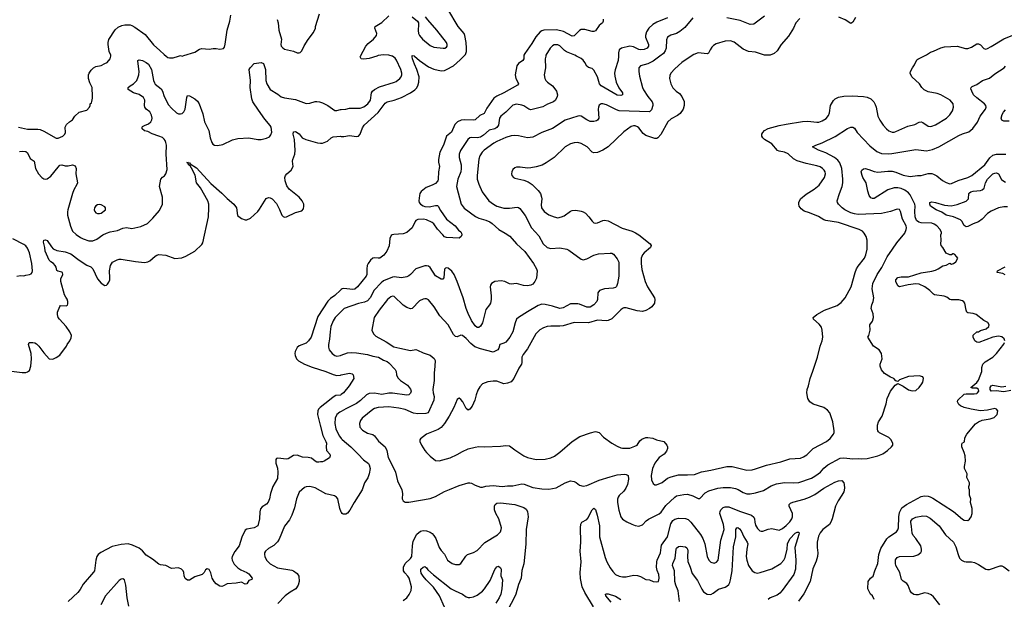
# Model space of a CAD drawing. Header units: inches. Extents: x 1678809 to 1859548, y 384609 to 522868.
# Tile 332 of 386: x 1796423 to 1807376, y 463953 to 470405. Entities that reach past the tile are written whole.
import ezdxf

# ---------------------------------------------------------------- set-up
doc = ezdxf.new("R2010")
doc.units = ezdxf.units.IN
doc.header["$MEASUREMENT"] = 0
for name, color, linetype in [('B7496', 7, 'Continuous'), ('B7497', 7, 'Continuous'), ('B8406', 7, 'Continuous'), ('B8407', 7, 'Continuous')]:
    doc.layers.add(name, color=color, linetype=linetype)

msp = doc.modelspace()

# ---------------------------------------------------------------- linework, layer by layer
at = {"layer": 'B7496', "color": 5}
for points, elevation in [([(1796411, 469210), (1796510, 469186), (1796626, 469186), (1796650, 469182), (1796690, 469166), (1796830, 469088), (1796850, 469086), (1796903, 469110), (1796925, 469130), (1796934, 469150), (1796929, 469210), (1796943, 469237), (1796978, 469270), (1797009, 469290), (1797035, 469330), (1797086, 469374), (1797170, 469398), (1797198, 469430), (1797206, 469450), (1797206, 469470), (1797222, 469478), (1797227, 469493), (1797234, 469530), (1797234, 469590), (1797229, 469610), (1797229, 469650), (1797202, 469702), (1797187, 469750), (1797187, 469790), (1797194, 469810), (1797216, 469844), (1797245, 469870), (1797270, 469884), (1797330, 469897), (1797370, 469916), (1797394, 469930), (1797429, 469970), (1797435, 470000)], 360), ([(1796421, 468939), (1796450, 468943), (1796490, 468939), (1796510, 468923), (1796541, 468861), (1796584, 468830), (1796598, 468750), (1796632, 468690), (1796670, 468647), (1796690, 468634), (1796710, 468629), (1796730, 468632), (1796770, 468664), (1796850, 468765), (1796870, 468784), (1796890, 468790), (1796930, 468778), (1796963, 468777), (1797010, 468790), (1797038, 468778), (1797050, 468750), (1797047, 468690), (1797064, 468590), (1797060, 468570), (1797026, 468510), (1797011, 468470), (1796960, 468290), (1796955, 468265), (1796955, 468230), (1796987, 468107), (1797011, 468051), (1797050, 468013), (1797099, 467979), (1797130, 467964), (1797190, 467944), (1797235, 467945), (1797279, 467961), (1797346, 468010), (1797390, 468030), (1797430, 468043), (1797510, 468058), (1797570, 468086), (1797610, 468092), (1797670, 468079), (1797770, 468102), (1797843, 468136), (1797905, 468195), (1797977, 468283), (1798010, 468350), (1798012, 468430), (1797979, 468550), (1797994, 468630), (1798010, 468651), (1798033, 468667), (1798049, 468691), (1798064, 468736), (1798051, 468910), (1798054, 469010), (1798050, 469037), (1798041, 469061), (1798030, 469077), (1798010, 469092), (1797972, 469110), (1797896, 469136), (1797850, 469159), (1797810, 469169), (1797785, 469190), (1797786, 469210), (1797790, 469215), (1797810, 469229), (1797854, 469246), (1797881, 469270), (1797892, 469290), (1797896, 469310), (1797890, 469341), (1797870, 469379), (1797831, 469410), (1797813, 469430), (1797810, 469450), (1797816, 469510), (1797800, 469540), (1797750, 469571), (1797690, 469591), (1797629, 469630), (1797629, 469650), (1797650, 469670), (1797688, 469692), (1797709, 469711), (1797724, 469730), (1797742, 469770), (1797749, 469790), (1797752, 469830), (1797738, 469942), (1797738, 469950), (1797745, 469955), (1797750, 469958), (1797790, 469950), (1797830, 469930), (1797854, 469910), (1797890, 469850), (1797912, 469730), (1797922, 469702), (1797929, 469689), (1797997, 469637), (1798011, 469610), (1798030, 469550), (1798078, 469458), (1798110, 469419), (1798168, 469368), (1798190, 469359), (1798210, 469356), (1798230, 469360), (1798250, 469379), (1798262, 469410), (1798281, 469539), (1798290, 469561), (1798310, 469559), (1798370, 469524), (1798400, 469500), (1798420, 469470), (1798459, 469359), (1798478, 469270), (1798525, 469170), (1798542, 469090), (1798559, 469039), (1798570, 469021), (1798590, 469007), (1798624, 469004), (1798683, 469017), (1798790, 469068), (1798850, 469084), (1798970, 469090), (1799070, 469073), (1799110, 469071), (1799170, 469085), (1799200, 469100), (1799217, 469123), (1799227, 469153), (1799219, 469210), (1799210, 469229), (1799150, 469298), (1799079, 469399), (1799018, 469490), (1799006, 469526), (1798988, 469650), (1798990, 469730), (1798977, 469850), (1798985, 469870), (1799030, 469917), (1799109, 469929), (1799136, 469916), (1799156, 469850), (1799160, 469730), (1799172, 469690), (1799209, 469630), (1799296, 469576), (1799330, 469548), (1799370, 469536), (1799490, 469515), (1799610, 469472), (1799650, 469475), (1799710, 469494), (1799730, 469495), (1799758, 469490), (1799790, 469479), (1799850, 469450), (1799930, 469396), (1799950, 469393), (1799990, 469406), (1800000, 469407)], 340), ([(1798051, 470000), (1798070, 469986), (1798090, 469981), (1798130, 469981), (1798191, 470000)], 360), ([(1796330, 466493), (1796450, 466478), (1796490, 466479), (1796510, 466484), (1796530, 466500), (1796548, 466550), (1796554, 466630), (1796549, 466690), (1796522, 466790), (1796529, 466811), (1796570, 466811), (1796590, 466807), (1796610, 466796), (1796636, 466770), (1796690, 466695), (1796750, 466631), (1796790, 466627), (1796830, 466643), (1796871, 466669), (1796943, 466770), (1796949, 466790), (1796979, 466830), (1796997, 466863), (1796999, 466890), (1796981, 466930), (1796941, 466990), (1796864, 467070), (1796851, 467091), (1796843, 467123), (1796845, 467150), (1796870, 467214), (1796878, 467222), (1796940, 467220), (1796953, 467227), (1796959, 467241), (1796959, 467270), (1796950, 467295), (1796935, 467315), (1796922, 467342), (1796880, 467490), (1796881, 467519), (1796904, 467570), (1796898, 467590), (1796890, 467595), (1796847, 467607), (1796835, 467615), (1796827, 467650), (1796817, 467670), (1796798, 467690), (1796769, 467709), (1796750, 467730), (1796705, 467830), (1796702, 467870), (1796686, 467930), (1796690, 467951), (1796710, 467956), (1796730, 467947), (1796775, 467875), (1796796, 467856), (1796837, 467837), (1796930, 467820), (1796990, 467800), (1797084, 467730), (1797170, 467674), (1797213, 467653), (1797235, 467630), (1797290, 467522), (1797330, 467474), (1797370, 467447), (1797390, 467451), (1797399, 467461), (1797415, 467485), (1797425, 467510), (1797427, 467530), (1797421, 467610), (1797432, 467670), (1797455, 467705), (1797507, 467733), (1797530, 467739), (1797550, 467739), (1797710, 467713), (1797810, 467703), (1797850, 467710), (1797870, 467720), (1797930, 467773), (1797950, 467785), (1797970, 467791), (1798050, 467785), (1798150, 467748), (1798226, 467754), (1798270, 467771), (1798370, 467829), (1798450, 467904), (1798460, 467920), (1798523, 468210), (1798528, 468310), (1798526, 468350), (1798515, 468390), (1798433, 468533), (1798390, 468588), (1798375, 468675), (1798334, 468754), (1798318, 468778), (1798302, 468790), (1798300, 468800), (1798287, 468810), (1798290, 468822), (1798294, 468814), (1798310, 468812), (1798320, 468800), (1798390, 468756), (1798550, 468583), (1798670, 468474), (1798730, 468413), (1798805, 468350), (1798834, 468310), (1798847, 468227), (1798891, 468191), (1798930, 468179), (1798950, 468179), (1798990, 468195), (1799070, 468271), (1799090, 468295), (1799166, 468414), (1799190, 468425), (1799210, 468421), (1799230, 468410), (1799278, 468358), (1799314, 468294), (1799340, 468230), (1799353, 468213), (1799370, 468208), (1799390, 468211), (1799490, 468259), (1799562, 468278), (1799580, 468300), (1799585, 468330), (1799583, 468350), (1799565, 468390), (1799530, 468430), (1799420, 468520), (1799394, 468554), (1799375, 468610), (1799373, 468650), (1799381, 468670), (1799395, 468690), (1799443, 468730), (1799465, 468770), (1799459, 468830), (1799462, 468850), (1799485, 468910), (1799489, 468950), (1799479, 469070), (1799466, 469130), (1799470, 469158), (1799490, 469161), (1799530, 469133), (1799565, 469090), (1799604, 469070), (1799734, 469034), (1799769, 469029), (1799790, 469032), (1799846, 469054), (1799889, 469090), (1799910, 469100), (1799990, 469107), (1800000, 469106)], 320), ([(1796390, 467551), (1796430, 467559), (1796470, 467555), (1796490, 467563), (1796530, 467567), (1796550, 467577), (1796560, 467590), (1796565, 467610), (1796557, 467690), (1796532, 467810), (1796510, 467861), (1796490, 467887), (1796470, 467904), (1796345, 467965)], 340), ([(1800000, 467402), (1799990, 467395), (1799930, 467335), (1799879, 467301), (1799849, 467271), (1799739, 467101), (1799666, 466870), (1799637, 466830), (1799610, 466803), (1799530, 466773), (1799510, 466755), (1799488, 466710), (1799484, 466690), (1799487, 466667), (1799503, 466630), (1799526, 466606), (1799590, 466570), (1799676, 466536), (1799830, 466490), (1799910, 466457), (1799950, 466446), (1799990, 466449), (1800000, 466451)], 320), ([(1800000, 467158), (1799934, 467090), (1799910, 467054), (1799885, 466990), (1799875, 466930), (1799870, 466850), (1799857, 466790), (1799858, 466758), (1799867, 466730), (1799897, 466690), (1799927, 466667), (1799950, 466659), (1799990, 466666), (1800000, 466669)], 340), ([(1800000, 466232), (1799990, 466225), (1799940, 466220), (1799910, 466205), (1799870, 466170), (1799765, 466090), (1799748, 466070), (1799739, 466050), (1799737, 466010), (1799764, 465890), (1799795, 465775), (1799830, 465710), (1799835, 465690), (1799832, 465650), (1799835, 465610), (1799873, 465570), (1799878, 465550), (1799870, 465529), (1799810, 465489), (1799790, 465483), (1799770, 465485), (1799750, 465480), (1799730, 465481), (1799710, 465490), (1799670, 465524), (1799632, 465532), (1799570, 465535), (1799510, 465558), (1799470, 465552), (1799410, 465518), (1799390, 465514), (1799294, 465526), (1799280, 465520), (1799271, 465510), (1799273, 465470), (1799290, 465411), (1799296, 465370), (1799290, 465298), (1799240, 465210), (1799211, 465130), (1799200, 465070), (1799186, 465034), (1799170, 465013), (1799119, 464981), (1799100, 464960), (1799093, 464927), (1799090, 464850), (1799070, 464770), (1799030, 464750), (1798950, 464735), (1798930, 464721), (1798894, 464646), (1798865, 464550), (1798816, 464484), (1798786, 464430), (1798782, 464410), (1798787, 464390), (1798810, 464346), (1798850, 464303), (1798881, 464281), (1798950, 464252), (1798970, 464238), (1799007, 464190), (1799005, 464175), (1798970, 464162), (1798950, 464125), (1798930, 464121), (1798890, 464145), (1798830, 464132), (1798730, 464126), (1798690, 464103), (1798670, 464097), (1798650, 464101), (1798610, 464124), (1798585, 464150), (1798565, 464190), (1798549, 464249), (1798539, 464270), (1798530, 464284), (1798510, 464294), (1798490, 464282), (1798476, 464250), (1798451, 464230), (1798370, 464204), (1798310, 464167), (1798290, 464166), (1798265, 464185), (1798254, 464214), (1798250, 464250), (1798241, 464270), (1798224, 464290), (1798190, 464304), (1798110, 464297), (1798050, 464329), (1797990, 464335), (1797970, 464344), (1797901, 464401), (1797830, 464445), (1797790, 464492), (1797750, 464523), (1797676, 464556), (1797630, 464570), (1797550, 464564), (1797450, 464540), (1797325, 464475), (1797294, 464450), (1797282, 464430), (1797270, 464390), (1797253, 464270), (1797245, 464255), (1797130, 464121), (1797097, 464063), (1797070, 464030), (1796962, 463930)], 320), ([(1800000, 466044), (1799985, 466035), (1799949, 466010), (1799933, 465970), (1799929, 465910), (1799940, 465850), (1799957, 465810), (1799980, 465770), (1800000, 465744)], 340), ([(1800000, 464922), (1799984, 464964), (1799962, 465070), (1799948, 465090), (1799926, 465106), (1799828, 465128), (1799710, 465193), (1799650, 465209), (1799610, 465205), (1799590, 465197), (1799530, 465147), (1799501, 465070), (1799479, 464970), (1799451, 464890), (1799423, 464836), (1799370, 464767), (1799310, 464623), (1799289, 464591), (1799250, 464553), (1799190, 464518), (1799158, 464490), (1799147, 464470), (1799145, 464450), (1799149, 464430), (1799170, 464390), (1799210, 464347), (1799290, 464303), (1799450, 464277), (1799470, 464269), (1799510, 464240), (1799527, 464210), (1799530, 464150), (1799521, 464110), (1799494, 464070), (1799430, 464031), (1799377, 463990), (1799293, 463907)], 340), ([(1797636, 463876), (1797617, 463970), (1797604, 464110), (1797590, 464168), (1797570, 464181), (1797550, 464177), (1797530, 464164), (1797376, 463990), (1797326, 463890)], 340)]:
    msp.add_lwpolyline(points, dxfattribs=dict(at, elevation=elevation))
at = {"layer": 'B7496', "color": 5, "elevation": 360}
msp.add_lwpolyline([(1797310, 468349), (1797290, 468346), (1797268, 468332), (1797254, 468310), (1797251, 468290), (1797257, 468270), (1797270, 468257), (1797290, 468247), (1797310, 468247), (1797330, 468251), (1797378, 468290), (1797378, 468310), (1797370, 468321), (1797330, 468344)], close=True, dxfattribs=at)
at = {"layer": 'B7497', "color": 5, "elevation": 360}
for points in [[(1798191, 470000), (1798210, 470006), (1798230, 470001), (1798250, 470005), (1798370, 470045), (1798422, 470078), (1798450, 470086), (1798530, 470076), (1798575, 470085), (1798610, 470086), (1798650, 470076), (1798690, 470085), (1798700, 470100), (1798709, 470131), (1798730, 470290), (1798759, 470390), (1798770, 470454)], [(1799288, 470408), (1799297, 470370), (1799304, 470290), (1799335, 470190), (1799326, 470130), (1799333, 470110), (1799350, 470091), (1799370, 470077), (1799470, 470054), (1799510, 470037), (1799530, 470035), (1799541, 470039), (1799562, 470058), (1799587, 470113), (1799630, 470185), (1799690, 470262), (1799714, 470310), (1799715, 470330), (1799759, 470470)], [(1797435, 470000), (1797437, 470010), (1797418, 470050), (1797407, 470130), (1797407, 470150), (1797416, 470184), (1797486, 470294), (1797519, 470321), (1797560, 470340), (1797592, 470348), (1797650, 470348), (1797670, 470342), (1797702, 470322), (1797820, 470240), (1797910, 470124), (1797983, 470063), (1798030, 470016), (1798051, 470000)]]:
    msp.add_lwpolyline(points, dxfattribs=at)
at = {"layer": 'B8406', "color": 5}
for points, elevation in [([(1802275, 470000), (1802268, 469970), (1802272, 469870), (1802256, 469790), (1802263, 469750), (1802274, 469730), (1802293, 469710), (1802350, 469669), (1802377, 469637), (1802393, 469610), (1802404, 469570), (1802402, 469550), (1802385, 469510), (1802360, 469490), (1802295, 469465), (1802244, 469436), (1802110, 469403), (1802088, 469408), (1802030, 469448), (1802010, 469454), (1801950, 469464), (1801910, 469453), (1801830, 469376), (1801774, 469330), (1801762, 469310), (1801749, 469231), (1801730, 469205), (1801708, 469192), (1801645, 469175), (1801582, 469118), (1801550, 469099), (1801510, 469091), (1801446, 469094), (1801429, 469091), (1801408, 469072), (1801328, 468950), (1801312, 468910), (1801313, 468870), (1801332, 468790), (1801335, 468750), (1801329, 468710), (1801298, 468630), (1801282, 468550), (1801333, 468350), (1801367, 468307), (1801494, 468214), (1801530, 468195), (1801610, 468173), (1801654, 468154), (1801678, 468138), (1801753, 468070), (1801825, 468030), (1801875, 467995), (1801949, 467910), (1802043, 467823), (1802140, 467690), (1802173, 467633), (1802179, 467610), (1802173, 467527), (1802154, 467490), (1802130, 467462), (1802110, 467451), (1802070, 467443), (1802026, 467446), (1801950, 467467), (1801890, 467461), (1801870, 467465), (1801819, 467490), (1801778, 467498), (1801709, 467491), (1801670, 467470), (1801659, 467450), (1801656, 467430), (1801667, 467330), (1801667, 467290), (1801660, 467250), (1801650, 467230), (1801610, 467179), (1801570, 467030), (1801550, 466993), (1801530, 466978), (1801510, 466980), (1801490, 466997), (1801450, 467057), (1801410, 467135), (1801388, 467190), (1801357, 467310), (1801291, 467491), (1801255, 467570), (1801230, 467604), (1801190, 467638), (1801170, 467644), (1801161, 467639), (1801150, 467628), (1801140, 467530), (1801130, 467516), (1801110, 467518), (1801050, 467554), (1800990, 467647), (1800970, 467662), (1800950, 467667), (1800930, 467667), (1800830, 467630), (1800770, 467570), (1800750, 467553), (1800730, 467543), (1800670, 467530), (1800590, 467541), (1800570, 467540), (1800470, 467499), (1800443, 467477), (1800365, 467395), (1800320, 467310), (1800290, 467276), (1800259, 467261), (1800190, 467247), (1800031, 467189), (1800000, 467158)], 340), ([(1800000, 469407), (1800050, 469410), (1800090, 469421), (1800210, 469422), (1800250, 469435), (1800296, 469470), (1800326, 469510), (1800336, 469590), (1800347, 469610), (1800368, 469630), (1800424, 469656), (1800591, 469709), (1800610, 469719), (1800650, 469750), (1800666, 469770), (1800672, 469790), (1800673, 469810), (1800663, 469850), (1800616, 469956), (1800598, 469978), (1800570, 469999), (1800567, 470000)], 340), ([(1802031, 470000), (1802030, 469970), (1802020, 469950), (1801970, 469916), (1801952, 469890), (1801933, 469790), (1801942, 469750), (1801964, 469710), (1801970, 469690), (1801962, 469678), (1801810, 469590), (1801730, 469554), (1801696, 469530), (1801619, 469421), (1801590, 469362), (1801542, 469338), (1801490, 469291), (1801470, 469287), (1801370, 469292), (1801333, 469287), (1801292, 469268), (1801263, 469237), (1801225, 469155), (1801170, 469107), (1801137, 469010), (1801095, 468930), (1801080, 468850), (1801081, 468821), (1801094, 468770), (1801082, 468710), (1801079, 468630), (1801074, 468610), (1801050, 468583), (1801010, 468562), (1800944, 468536), (1800890, 468491), (1800875, 468470), (1800869, 468450), (1800862, 468390), (1800865, 468370), (1800881, 468350), (1800910, 468333), (1800930, 468327), (1800977, 468323), (1801050, 468337), (1801070, 468335), (1801078, 468330), (1801103, 468283), (1801170, 468185), (1801266, 468110), (1801303, 468063), (1801330, 468042), (1801338, 468030), (1801341, 468010), (1801332, 467990), (1801310, 467975), (1801170, 467979), (1801150, 467989), (1801130, 468009), (1801070, 468075), (1801030, 468133), (1801010, 468149), (1800950, 468178), (1800914, 468186), (1800850, 468181), (1800830, 468170), (1800822, 468158), (1800790, 468090), (1800730, 468038), (1800690, 468023), (1800585, 468015), (1800568, 468012), (1800556, 468004), (1800541, 467970), (1800534, 467886), (1800508, 467830), (1800475, 467785), (1800430, 467752), (1800410, 467750), (1800370, 467755), (1800350, 467750), (1800326, 467730), (1800298, 467690), (1800289, 467670), (1800283, 467630), (1800286, 467570), (1800278, 467550), (1800180, 467430), (1800150, 467407), (1800130, 467400), (1800030, 467412), (1800010, 467408), (1800000, 467402)], 320), ([(1800000, 469106), (1800030, 469104), (1800090, 469117), (1800170, 469105), (1800190, 469108), (1800210, 469130), (1800238, 469202), (1800256, 469230), (1800409, 469371), (1800490, 469475), (1800510, 469490), (1800590, 469509), (1800670, 469540), (1800771, 469590), (1800817, 469623), (1800837, 469643), (1800851, 469669), (1800863, 469710), (1800866, 469770), (1800842, 469850), (1800813, 469910), (1800793, 469970), (1800787, 469993), (1800789, 470000)], 320), ([(1803544, 470000), (1803470, 469945), (1803410, 469914), (1803329, 469891), (1803312, 469868), (1803309, 469830), (1803317, 469777), (1803352, 469650), (1803364, 469624), (1803410, 469550), (1803460, 469490), (1803467, 469470), (1803466, 469450), (1803450, 469403), (1803430, 469381), (1803090, 469392), (1803061, 469401), (1802950, 469457), (1802910, 469470), (1802890, 469468), (1802870, 469455), (1802860, 469430), (1802858, 469410), (1802865, 469310), (1802852, 469288), (1802839, 469281), (1802810, 469272), (1802770, 469273), (1802730, 469290), (1802670, 469330), (1802650, 469334), (1802630, 469331), (1802490, 469285), (1802350, 469195), (1802232, 469148), (1802130, 469096), (1802070, 469090), (1801970, 469113), (1801930, 469116), (1801890, 469111), (1801830, 469094), (1801730, 469050), (1801697, 469030), (1801590, 468953), (1801567, 468930), (1801540, 468890), (1801529, 468851), (1801512, 468672), (1801513, 468630), (1801530, 468575), (1801569, 468490), (1801642, 468390), (1801693, 468350), (1801730, 468330), (1801770, 468317), (1801810, 468309), (1801870, 468306), (1801957, 468317), (1801970, 468316), (1801985, 468305), (1802045, 468225), (1802117, 468090), (1802198, 467998), (1802247, 467910), (1802290, 467870), (1802330, 467859), (1802430, 467864), (1802510, 467850), (1802530, 467840), (1802670, 467738), (1802690, 467732), (1802730, 467743), (1802810, 467783), (1802861, 467799), (1802990, 467807), (1803010, 467805), (1803030, 467795), (1803070, 467744), (1803086, 467706), (1803088, 467552), (1803073, 467467), (1803063, 467437), (1803050, 467423), (1803024, 467416), (1802930, 467411), (1802871, 467389), (1802856, 467364), (1802850, 467290), (1802842, 467270), (1802810, 467230), (1802770, 467206), (1802730, 467204), (1802650, 467240), (1802630, 467243), (1802550, 467242), (1802470, 467198), (1802430, 467191), (1802350, 467218), (1802270, 467236), (1802230, 467237), (1802190, 467225), (1802070, 467153), (1801971, 467089), (1801950, 467070), (1801933, 467030), (1801907, 466930), (1801877, 466870), (1801830, 466817), (1801810, 466805), (1801765, 466790), (1801753, 466747), (1801741, 466730), (1801690, 466705), (1801550, 466741), (1801485, 466765), (1801440, 466800), (1801390, 466856), (1801350, 466890), (1801330, 466894), (1801290, 466875), (1801270, 466877), (1801250, 466902), (1801189, 467010), (1801096, 467110), (1801033, 467210), (1800970, 467287), (1800950, 467296), (1800930, 467298), (1800910, 467294), (1800870, 467275), (1800790, 467192), (1800770, 467187), (1800730, 467201), (1800690, 467227), (1800590, 467322), (1800570, 467326), (1800550, 467319), (1800516, 467290), (1800422, 467170), (1800365, 467090), (1800339, 466950), (1800357, 466910), (1800384, 466884), (1800501, 466821), (1800585, 466765), (1800650, 466748), (1800770, 466724), (1800830, 466732), (1800847, 466727), (1800910, 466695), (1800990, 466672), (1801032, 466632), (1801043, 466610), (1801042, 466550), (1801033, 466470), (1801034, 466390), (1801018, 466290), (1801022, 466250), (1801032, 466210), (1801031, 466170), (1800965, 466030), (1800940, 466020), (1800850, 466017), (1800805, 466025), (1800710, 466066), (1800642, 466082), (1800530, 466094), (1800410, 466087), (1800370, 466076), (1800350, 466065), (1800234, 465970), (1800215, 465945), (1800202, 465910), (1800208, 465870), (1800237, 465837), (1800290, 465803), (1800350, 465786), (1800370, 465772), (1800415, 465715), (1800489, 465649), (1800506, 465610), (1800520, 465530), (1800556, 465470), (1800605, 465370), (1800627, 465270), (1800673, 465170), (1800680, 465130), (1800677, 465070), (1800688, 465048), (1800710, 465036), (1800750, 465036), (1800990, 465074), (1801050, 465096), (1801150, 465153), (1801203, 465177), (1801310, 465219), (1801410, 465250), (1801430, 465250), (1801450, 465244), (1801490, 465222), (1801550, 465202), (1801570, 465202), (1801610, 465214), (1801690, 465219), (1801790, 465208), (1801850, 465216), (1801910, 465215), (1802010, 465240), (1802035, 465235), (1802130, 465199), (1802230, 465182), (1802310, 465179), (1802390, 465193), (1802490, 465251), (1802551, 465271), (1802590, 465266), (1802614, 465254), (1802650, 465223), (1802690, 465211), (1802730, 465220), (1802870, 465278), (1802990, 465318), (1803070, 465337), (1803150, 465347), (1803170, 465344), (1803190, 465333), (1803197, 465290), (1803183, 465230), (1803165, 465190), (1803142, 465158), (1803093, 465110), (1803080, 465090), (1803074, 465066), (1803072, 465032), (1803087, 464947), (1803110, 464871), (1803130, 464845), (1803175, 464815), (1803231, 464790), (1803270, 464775), (1803310, 464768), (1803350, 464782), (1803392, 464828), (1803416, 464844), (1803536, 464904), (1803557, 464923), (1803610, 464999), (1803709, 465091), (1803730, 465103), (1803810, 465121), (1803850, 465122), (1803910, 465104), (1803970, 465075), (1803990, 465075), (1804050, 465137), (1804090, 465161), (1804190, 465190), (1804250, 465198), (1804330, 465197), (1804385, 465185), (1804414, 465174), (1804470, 465141), (1804510, 465128), (1804550, 465126), (1804610, 465138), (1804697, 465163), (1804783, 465217), (1804840, 465240), (1804930, 465253), (1805030, 465250), (1805090, 465254), (1805230, 465301), (1805270, 465323), (1805306, 465350), (1805330, 465370), (1805367, 465413), (1805411, 465449), (1805550, 465525), (1805590, 465529), (1805690, 465518), (1805750, 465521), (1805790, 465515), (1805850, 465522), (1805970, 465549), (1806026, 465574), (1806078, 465610), (1806121, 465650), (1806135, 465670), (1806135, 465690), (1806112, 465732), (1806093, 465753), (1805988, 465808), (1805977, 465817), (1805969, 465830), (1805966, 465846), (1805966, 465890), (1805976, 465930), (1806018, 465990), (1806060, 466130), (1806072, 466190), (1806090, 466230), (1806110, 466270), (1806163, 466337), (1806190, 466354), (1806250, 466327), (1806310, 466283), (1806350, 466273), (1806390, 466278), (1806430, 466311), (1806460, 466350), (1806469, 466370), (1806477, 466410), (1806469, 466430), (1806430, 466442), (1806312, 466432), (1806210, 466395), (1806190, 466378), (1806170, 466386), (1806148, 466410), (1806110, 466425), (1806045, 466465), (1806009, 466509), (1805995, 466550), (1805995, 466570), (1806019, 466630), (1806009, 466690), (1805984, 466730), (1805922, 466770), (1805858, 466870), (1805869, 466891), (1805882, 466950), (1805879, 467010), (1805910, 467051), (1805921, 467090), (1805916, 467130), (1805895, 467190), (1805901, 467230), (1805918, 467270), (1805926, 467310), (1805906, 467410), (1805913, 467470), (1805962, 467570), (1806013, 467647), (1806073, 467767), (1806134, 467850), (1806179, 467921), (1806270, 468030), (1806286, 468070), (1806287, 468090), (1806283, 468110), (1806245, 468185), (1806222, 468270), (1806210, 468291), (1806190, 468296), (1806172, 468292), (1806110, 468270), (1806010, 468248), (1805750, 468238), (1805710, 468243), (1805670, 468256), (1805603, 468290), (1805574, 468310), (1805532, 468350), (1805521, 468370), (1805518, 468390), (1805541, 468470), (1805573, 468550), (1805580, 468590), (1805580, 468630), (1805568, 468750), (1805548, 468810), (1805523, 468843), (1805488, 468870), (1805390, 468922), (1805310, 468954), (1805242, 468990), (1805279, 469010), (1805350, 469035), (1805496, 469104), (1805630, 469195), (1805670, 469210), (1805690, 469210), (1805710, 469196), (1805741, 469150), (1805880, 469000), (1805959, 468939), (1806010, 468915), (1806087, 468913), (1806124, 468916), (1806390, 468962), (1806510, 468945), (1806579, 468961), (1806649, 468991), (1806870, 469116), (1806910, 469134), (1806983, 469157), (1807027, 469193), (1807076, 469264), (1807106, 469330), (1807166, 469410), (1807174, 469430), (1807172, 469450), (1807155, 469470), (1807070, 469537), (1807035, 469570), (1807013, 469610), (1807005, 469635), (1807008, 469650), (1807018, 469662), (1807070, 469684), (1807132, 469728), (1807210, 469753), (1807270, 469804), (1807375, 469870), (1807391, 469889)], 360), ([(1800394, 470000), (1800310, 469974), (1800250, 469965), (1800221, 469970), (1800210, 469990), (1800215, 470000)], 340), ([(1800813, 470000), (1800870, 469950), (1800970, 469880), (1801030, 469854), (1801110, 469836), (1801150, 469841), (1801170, 469849), (1801247, 469893), (1801323, 469957), (1801363, 470000)], 320), ([(1803892, 470000), (1803788, 469930), (1803710, 469858), (1803668, 469810), (1803656, 469784), (1803650, 469750), (1803668, 469690), (1803690, 469648), (1803725, 469610), (1803762, 469582), (1803787, 469550), (1803813, 469493), (1803815, 469450), (1803805, 469410), (1803770, 469362), (1803742, 469338), (1803670, 469303), (1803632, 469268), (1803554, 469126), (1803520, 469090), (1803510, 469084), (1803490, 469083), (1803390, 469115), (1803358, 469138), (1803310, 469200), (1803294, 469214), (1803270, 469225), (1803250, 469225), (1803225, 469215), (1803142, 469158), (1802969, 468990), (1802910, 468953), (1802850, 468926), (1802810, 468924), (1802792, 468932), (1802735, 468990), (1802670, 469027), (1802630, 469037), (1802590, 469034), (1802550, 469024), (1802490, 468990), (1802370, 468872), (1802278, 468810), (1802234, 468786), (1802170, 468766), (1802110, 468756), (1802070, 468754), (1801990, 468762), (1801950, 468762), (1801930, 468756), (1801910, 468739), (1801896, 468710), (1801895, 468690), (1801899, 468670), (1801915, 468650), (1801930, 468642), (1802030, 468618), (1802079, 468599), (1802124, 468570), (1802190, 468504), (1802215, 468470), (1802229, 468430), (1802232, 468410), (1802224, 468344), (1802229, 468310), (1802257, 468270), (1802310, 468232), (1802370, 468209), (1802410, 468200), (1802450, 468209), (1802478, 468222), (1802550, 468273), (1802570, 468282), (1802610, 468284), (1802670, 468274), (1802690, 468268), (1802716, 468250), (1802753, 468210), (1802790, 468161), (1802810, 468144), (1802830, 468139), (1802850, 468143), (1802910, 468171), (1802930, 468173), (1802970, 468165), (1803125, 468085), (1803237, 468050), (1803274, 468034), (1803311, 468011), (1803437, 467910), (1803448, 467890), (1803440, 467870), (1803369, 467811), (1803350, 467789), (1803337, 467750), (1803335, 467690), (1803344, 467624), (1803379, 467490), (1803405, 467430), (1803485, 467310), (1803490, 467290), (1803486, 467250), (1803455, 467210), (1803430, 467191), (1803390, 467168), (1803350, 467158), (1803290, 467163), (1803170, 467199), (1803143, 467197), (1803130, 467191), (1803110, 467174), (1803010, 467075), (1802970, 467056), (1802946, 467054), (1802850, 467060), (1802750, 467032), (1802590, 467033), (1802470, 466996), (1802430, 466993), (1802330, 466995), (1802290, 466990), (1802250, 466976), (1802210, 466953), (1802164, 466910), (1802070, 466742), (1802022, 466678), (1802010, 466650), (1802010, 466590), (1802005, 466570), (1801974, 466526), (1801919, 466410), (1801890, 466373), (1801850, 466358), (1801810, 466353), (1801730, 466382), (1801690, 466383), (1801630, 466374), (1801573, 466350), (1801541, 466319), (1801518, 466282), (1801499, 466230), (1801487, 466170), (1801458, 466102), (1801430, 466069), (1801410, 466059), (1801390, 466076), (1801351, 466150), (1801330, 466179), (1801310, 466193), (1801305, 466190), (1801290, 466179), (1801253, 466087), (1801202, 465990), (1801149, 465911), (1801113, 465867), (1801078, 465842), (1800947, 465790), (1800881, 465739), (1800874, 465730), (1800873, 465710), (1800892, 465670), (1800930, 465610), (1800947, 465587), (1800990, 465546), (1801050, 465500), (1801090, 465494), (1801210, 465529), (1801290, 465564), (1801350, 465600), (1801410, 465627), (1801488, 465648), (1801530, 465654), (1801590, 465650), (1801770, 465659), (1801830, 465667), (1801870, 465662), (1801930, 465616), (1802030, 465550), (1802070, 465533), (1802170, 465510), (1802270, 465513), (1802330, 465529), (1802372, 465548), (1802430, 465590), (1802570, 465710), (1802655, 465765), (1802772, 465808), (1802830, 465820), (1802870, 465811), (1802917, 465757), (1803011, 465690), (1803070, 465656), (1803110, 465639), (1803130, 465635), (1803210, 465636), (1803264, 465656), (1803290, 465670), (1803323, 465717), (1803344, 465736), (1803390, 465756), (1803410, 465756), (1803466, 465746), (1803505, 465730), (1803589, 465709), (1803623, 465670), (1803628, 465650), (1803630, 465630), (1803619, 465601), (1803592, 465568), (1803537, 465530), (1803510, 465500), (1803487, 465470), (1803462, 465410), (1803447, 465330), (1803450, 465282), (1803470, 465241), (1803490, 465227), (1803508, 465228), (1803570, 465252), (1803630, 465300), (1803670, 465317), (1803750, 465340), (1803850, 465338), (1803930, 465344), (1804007, 465373), (1804110, 465391), (1804290, 465433), (1804350, 465431), (1804510, 465392), (1804570, 465394), (1804610, 465404), (1804730, 465445), (1804890, 465485), (1804990, 465518), (1805110, 465526), (1805141, 465539), (1805178, 465562), (1805248, 465630), (1805398, 465710), (1805438, 465742), (1805476, 465790), (1805485, 465810), (1805485, 465830), (1805468, 465930), (1805434, 466030), (1805410, 466058), (1805367, 466087), (1805250, 466125), (1805212, 466150), (1805190, 466189), (1805180, 466250), (1805182, 466290), (1805198, 466330), (1805215, 466410), (1805247, 466493), (1805299, 466650), (1805327, 466770), (1805349, 466830), (1805358, 466870), (1805351, 466950), (1805342, 466982), (1805317, 467017), (1805253, 467070), (1805249, 467090), (1805290, 467122), (1805377, 467170), (1805515, 467225), (1805562, 467258), (1805606, 467310), (1805671, 467430), (1805716, 467590), (1805732, 467630), (1805750, 467661), (1805819, 467750), (1805834, 467786), (1805850, 467850), (1805851, 467951), (1805838, 467990), (1805818, 468030), (1805798, 468050), (1805761, 468070), (1805530, 468148), (1805389, 468169), (1805370, 468176), (1805310, 468214), (1805210, 468257), (1805150, 468275), (1805118, 468298), (1805095, 468330), (1805090, 468350), (1805091, 468370), (1805110, 468410), (1805170, 468464), (1805262, 468518), (1805317, 468564), (1805375, 468650), (1805387, 468690), (1805384, 468710), (1805373, 468730), (1805353, 468750), (1805326, 468766), (1805290, 468778), (1805170, 468803), (1805073, 468833), (1805030, 468856), (1804970, 468913), (1804930, 468930), (1804870, 468942), (1804854, 468950), (1804790, 469022), (1804710, 469070), (1804690, 469090), (1804680, 469110), (1804679, 469130), (1804688, 469150), (1804710, 469172), (1804750, 469193), (1804870, 469226), (1804950, 469242), (1805132, 469272), (1805190, 469276), (1805290, 469264), (1805314, 469266), (1805350, 469278), (1805394, 469306), (1805422, 469338), (1805433, 469370), (1805444, 469450), (1805475, 469505), (1805496, 469524), (1805530, 469543), (1805590, 469555), (1805684, 469556), (1805810, 469550), (1805850, 469543), (1805890, 469524), (1805926, 469490), (1805941, 469461), (1805952, 469430), (1805969, 469330), (1805990, 469285), (1806030, 469230), (1806067, 469190), (1806090, 469169), (1806130, 469153), (1806150, 469153), (1806170, 469160), (1806301, 469219), (1806382, 469238), (1806430, 469265), (1806450, 469267), (1806470, 469260), (1806530, 469220), (1806550, 469216), (1806570, 469220), (1806610, 469235), (1806732, 469310), (1806770, 469346), (1806799, 469390), (1806812, 469430), (1806807, 469470), (1806772, 469510), (1806670, 469570), (1806630, 469583), (1806530, 469602), (1806485, 469625), (1806460, 469650), (1806431, 469691), (1806346, 469770), (1806329, 469810), (1806333, 469830), (1806353, 469870), (1806377, 469903), (1806403, 469957), (1806413, 469967), (1806480, 470000)], 380), ([(1803084, 470000), (1803082, 469950), (1803048, 469848), (1803040, 469810), (1803042, 469778), (1803057, 469710), (1803088, 469648), (1803128, 469590), (1803128, 469570), (1803110, 469560), (1803070, 469565), (1802890, 469668), (1802873, 469690), (1802850, 469768), (1802810, 469842), (1802790, 469863), (1802750, 469873), (1802730, 469887), (1802710, 469930), (1802690, 469956), (1802670, 469972), (1802617, 470000)], 340), ([(1807430, 469274), (1807370, 469276), (1807348, 469288), (1807341, 469310), (1807352, 469350), (1807366, 469374), (1807390, 469402)], 340), ([(1807382, 466830), (1807373, 466853), (1807350, 466875), (1807310, 466884), (1807250, 466870), (1807094, 466810), (1807070, 466815), (1807048, 466830), (1807029, 466870), (1807030, 466892), (1807070, 466931), (1807090, 466931), (1807110, 466946), (1807175, 466965), (1807204, 466990), (1807209, 467010), (1807194, 467034), (1807150, 467055), (1807062, 467122), (1807030, 467135), (1806970, 467141), (1806959, 467150), (1806950, 467170), (1806936, 467250), (1806925, 467265), (1806910, 467276), (1806870, 467286), (1806786, 467286), (1806770, 467291), (1806737, 467316), (1806708, 467328), (1806601, 467341), (1806588, 467348), (1806548, 467390), (1806492, 467432), (1806430, 467461), (1806390, 467465), (1806308, 467452), (1806210, 467430), (1806190, 467443), (1806168, 467490), (1806170, 467510), (1806190, 467534), (1806230, 467543), (1806310, 467543), (1806450, 467589), (1806570, 467604), (1806610, 467616), (1806642, 467630), (1806694, 467666), (1806730, 467671), (1806770, 467694), (1806790, 467685), (1806810, 467691), (1806838, 467710), (1806858, 467750), (1806846, 467770), (1806826, 467790), (1806810, 467798), (1806802, 467798), (1806790, 467786), (1806770, 467786), (1806730, 467808), (1806694, 467870), (1806675, 467890), (1806669, 467910), (1806674, 467950), (1806669, 468010), (1806679, 468030), (1806678, 468038), (1806664, 468070), (1806627, 468110), (1806596, 468130), (1806570, 468139), (1806450, 468145), (1806427, 468150), (1806398, 468170), (1806384, 468210), (1806380, 468270), (1806385, 468330), (1806382, 468350), (1806330, 468456), (1806310, 468478), (1806268, 468508), (1806230, 468526), (1806190, 468534), (1806150, 468533), (1806080, 468510), (1805930, 468416), (1805910, 468416), (1805890, 468424), (1805874, 468450), (1805857, 468497), (1805841, 468590), (1805801, 468650), (1805794, 468670), (1805785, 468710), (1805790, 468730), (1805810, 468744), (1805830, 468748), (1805870, 468738), (1805930, 468715), (1805968, 468708), (1806081, 468719), (1806130, 468719), (1806169, 468709), (1806250, 468674), (1806330, 468660), (1806410, 468670), (1806450, 468670), (1806530, 468692), (1806570, 468692), (1806590, 468686), (1806626, 468666), (1806690, 468617), (1806730, 468592), (1806770, 468578), (1806790, 468582), (1806864, 468616), (1806970, 468649), (1807013, 468670), (1807160, 468790), (1807214, 468866), (1807250, 468896), (1807290, 468909), (1807393, 468907)], 340), ([(1807410, 468321), (1807370, 468321), (1807310, 468310), (1807230, 468275), (1807190, 468249), (1807130, 468186), (1807090, 468156), (1807028, 468132), (1806970, 468103), (1806950, 468099), (1806930, 468116), (1806904, 468164), (1806890, 468178), (1806810, 468210), (1806730, 468231), (1806681, 468261), (1806617, 468290), (1806556, 468330), (1806547, 468350), (1806549, 468370), (1806570, 468376), (1806610, 468370), (1806710, 468340), (1806786, 468334), (1806852, 468348), (1806950, 468384), (1806977, 468410), (1806983, 468470), (1806990, 468479), (1807004, 468490), (1807030, 468498), (1807110, 468502), (1807130, 468510), (1807151, 468530), (1807165, 468590), (1807190, 468630), (1807248, 468690), (1807270, 468698), (1807290, 468699), (1807310, 468690), (1807346, 468626), (1807370, 468606), (1807390, 468598)], 320), ([(1807385, 467565), (1807359, 467579), (1807298, 467590), (1807302, 467610), (1807385, 467655)], 320), ([(1805928, 463950), (1805908, 463990), (1805889, 464009), (1805858, 464070), (1805862, 464150), (1805888, 464190), (1805918, 464210), (1805934, 464270), (1805969, 464351), (1805981, 464450), (1806003, 464517), (1806070, 464625), (1806093, 464647), (1806175, 464705), (1806192, 464728), (1806200, 464750), (1806201, 464870), (1806210, 464918), (1806237, 464970), (1806287, 465010), (1806450, 465099), (1806490, 465104), (1806530, 465100), (1806550, 465095), (1806580, 465080), (1806810, 464930), (1806910, 464844), (1806930, 464835), (1806970, 464831), (1806990, 464846), (1807009, 464870), (1807017, 464910), (1807017, 464963), (1806999, 465030), (1807002, 465070), (1806988, 465112), (1806989, 465170), (1806982, 465190), (1806982, 465210), (1806989, 465230), (1806989, 465250), (1806959, 465310), (1806962, 465350), (1806934, 465410), (1806933, 465430), (1806944, 465490), (1806939, 465550), (1806930, 465586), (1806902, 465650), (1806903, 465677), (1806909, 465691), (1806934, 465706), (1806938, 465750), (1806959, 465790), (1807055, 465905), (1807090, 465930), (1807130, 465949), (1807218, 465962), (1807262, 465978), (1807296, 466010), (1807304, 466050), (1807289, 466070), (1807270, 466076), (1807190, 466058), (1807110, 466052), (1807008, 466068), (1806928, 466088), (1806890, 466105), (1806870, 466123), (1806857, 466150), (1806858, 466170), (1806930, 466235), (1806950, 466241), (1807040, 466240), (1807070, 466245), (1807077, 466250), (1807091, 466270), (1807088, 466290), (1807070, 466303), (1807024, 466304), (1807005, 466310), (1807070, 466368), (1807090, 466393), (1807127, 466490), (1807127, 466533), (1807136, 466570), (1807163, 466597), (1807250, 466648), (1807290, 466688), (1807370, 466795), (1807378, 466810)], 340), ([(1800000, 466669), (1800070, 466695), (1800110, 466699), (1800170, 466696), (1800290, 466677), (1800350, 466661), (1800416, 466650), (1800470, 466616), (1800510, 466601), (1800530, 466586), (1800600, 466510), (1800610, 466490), (1800615, 466450), (1800630, 466419), (1800660, 466390), (1800737, 466337), (1800771, 466291), (1800779, 466270), (1800770, 466246), (1800750, 466230), (1800730, 466225), (1800570, 466247), (1800530, 466246), (1800450, 466232), (1800370, 466247), (1800310, 466244), (1800280, 466230), (1800214, 466166), (1800168, 466132), (1800050, 466072), (1800000, 466044)], 340), ([(1800000, 466451), (1800090, 466470), (1800108, 466468), (1800122, 466462), (1800131, 466450), (1800141, 466410), (1800088, 466330), (1800026, 466250), (1800000, 466232)], 320), ([(1807450, 466276), (1807370, 466262), (1807287, 466273), (1807231, 466271), (1807218, 466290), (1807218, 466310), (1807230, 466329), (1807250, 466335), (1807350, 466319), (1807393, 466327)], 320), ([(1800000, 465744), (1800010, 465732), (1800107, 465650), (1800189, 465569), (1800246, 465506), (1800303, 465463), (1800312, 465450), (1800321, 465410), (1800310, 465350), (1800294, 465306), (1800259, 465250), (1800232, 465170), (1800143, 465030), (1800096, 464944), (1800070, 464912), (1800050, 464902), (1800022, 464902), (1800010, 464907), (1800001, 464921), (1800000, 464922)], 340), ([(1802806, 463870), (1802709, 464029), (1802679, 464090), (1802663, 464183), (1802657, 464250), (1802669, 464371), (1802659, 464490), (1802665, 464590), (1802662, 464750), (1802665, 464790), (1802676, 464810), (1802730, 464842), (1802744, 464856), (1802790, 464950), (1802810, 464968), (1802830, 464951), (1802848, 464890), (1802871, 464770), (1802874, 464650), (1802937, 464417), (1802955, 464370), (1802990, 464305), (1803021, 464261), (1803050, 464230), (1803090, 464209), (1803130, 464203), (1803170, 464204), (1803250, 464220), (1803297, 464217), (1803330, 464208), (1803390, 464175), (1803430, 464171), (1803471, 464151), (1803510, 464146), (1803530, 464152), (1803538, 464190), (1803533, 464230), (1803515, 464275), (1803508, 464309), (1803510, 464370), (1803514, 464390), (1803550, 464470), (1803557, 464530), (1803564, 464556), (1803629, 464650), (1803667, 464793), (1803689, 464831), (1803710, 464846), (1803750, 464857), (1803830, 464853), (1803860, 464840), (1803890, 464812), (1803995, 464675), (1804024, 464630), (1804045, 464570), (1804070, 464430), (1804088, 464390), (1804110, 464367), (1804150, 464357), (1804173, 464367), (1804191, 464390), (1804223, 464610), (1804261, 464730), (1804253, 464787), (1804213, 464910), (1804214, 464930), (1804223, 464950), (1804250, 464976), (1804270, 464984), (1804310, 464981), (1804430, 464934), (1804562, 464890), (1804588, 464868), (1804596, 464850), (1804600, 464810), (1804610, 464778), (1804630, 464742), (1804656, 464716), (1804670, 464710), (1804690, 464712), (1804750, 464734), (1804790, 464742), (1804870, 464724), (1804910, 464743), (1804950, 464776), (1804990, 464814), (1805013, 464850), (1805019, 464870), (1805018, 464910), (1804983, 464990), (1804983, 465010), (1804996, 465024), (1805024, 465036), (1805150, 465068), (1805210, 465089), (1805270, 465120), (1805370, 465189), (1805490, 465257), (1805530, 465272), (1805570, 465274), (1805590, 465251), (1805595, 465230), (1805597, 465190), (1805590, 465150), (1805569, 465111), (1805526, 465050), (1805498, 464990), (1805461, 464850), (1805446, 464810), (1805430, 464787), (1805359, 464730), (1805327, 464693), (1805310, 464657), (1805296, 464590), (1805296, 464530), (1805302, 464470), (1805298, 464430), (1805282, 464378), (1805247, 464293), (1805215, 464150), (1805145, 464015), (1805086, 463934)], 340), ([(1800690, 463940), (1800728, 463970), (1800755, 464005), (1800778, 464050), (1800782, 464090), (1800754, 464190), (1800742, 464210), (1800707, 464247), (1800694, 464270), (1800694, 464310), (1800710, 464350), (1800771, 464409), (1800784, 464430), (1800791, 464550), (1800800, 464600), (1800841, 464679), (1800880, 464710), (1800910, 464719), (1800950, 464715), (1800990, 464700), (1801010, 464686), (1801030, 464665), (1801051, 464631), (1801088, 464530), (1801110, 464498), (1801150, 464456), (1801169, 464410), (1801182, 464390), (1801232, 464352), (1801270, 464340), (1801310, 464340), (1801330, 464351), (1801386, 464434), (1801405, 464450), (1801470, 464474), (1801510, 464497), (1801596, 464584), (1801738, 464670), (1801770, 464703), (1801780, 464730), (1801781, 464750), (1801754, 464850), (1801721, 464910), (1801706, 464950), (1801703, 464990), (1801713, 465010), (1801730, 465022), (1801770, 465027), (1801931, 465010), (1802030, 464975), (1802056, 464956), (1802073, 464930), (1802080, 464870), (1802057, 464730), (1802055, 464565), (1802030, 464348), (1802008, 464272), (1802000, 464190), (1801970, 464119), (1801941, 464010), (1801925, 463970), (1801857, 463843)], 340), ([(1806657, 463890), (1806590, 463979), (1806563, 464003), (1806530, 464018), (1806490, 464024), (1806416, 464004), (1806390, 464003), (1806370, 464008), (1806344, 464024), (1806328, 464048), (1806305, 464105), (1806290, 464130), (1806250, 464155), (1806232, 464172), (1806213, 464253), (1806171, 464330), (1806164, 464350), (1806167, 464393), (1806183, 464417), (1806210, 464428), (1806368, 464432), (1806413, 464447), (1806446, 464474), (1806453, 464490), (1806455, 464510), (1806446, 464550), (1806392, 464630), (1806363, 464663), (1806350, 464690), (1806345, 464765), (1806335, 464810), (1806336, 464824), (1806353, 464847), (1806390, 464867), (1806470, 464881), (1806510, 464877), (1806550, 464858), (1806650, 464772), (1806720, 464670), (1806812, 464590), (1806838, 464538), (1806861, 464450), (1806879, 464410), (1806898, 464390), (1806930, 464373), (1806950, 464369), (1807010, 464370), (1807043, 464363), (1807090, 464340), (1807170, 464290), (1807190, 464285), (1807210, 464286), (1807330, 464324), (1807350, 464325), (1807370, 464316), (1807430, 464269)], 320), ([(1803761, 463930), (1803747, 464047), (1803721, 464110), (1803711, 464150), (1803706, 464270), (1803686, 464330), (1803688, 464350), (1803713, 464410), (1803725, 464510), (1803730, 464522), (1803750, 464540), (1803770, 464545), (1803830, 464538), (1803845, 464525), (1803852, 464512), (1803854, 464494), (1803850, 464430), (1803855, 464375), (1803882, 464310), (1803902, 464242), (1803963, 464163), (1804010, 464066), (1804030, 464035), (1804070, 464010), (1804110, 464008), (1804138, 464022), (1804195, 464065), (1804270, 464088), (1804290, 464098), (1804310, 464118), (1804321, 464139), (1804331, 464170), (1804349, 464270), (1804364, 464536), (1804388, 464650), (1804390, 464731), (1804401, 464750), (1804410, 464754), (1804430, 464739), (1804450, 464714), (1804480, 464650), (1804517, 464590), (1804522, 464570), (1804510, 464510), (1804506, 464430), (1804511, 464390), (1804530, 464328), (1804570, 464270), (1804599, 464250), (1804625, 464245), (1804661, 464250), (1804790, 464294), (1804890, 464351), (1804924, 464390), (1804940, 464420), (1804959, 464510), (1804965, 464570), (1804990, 464626), (1805050, 464689), (1805070, 464700), (1805090, 464699), (1805094, 464690), (1805090, 464675), (1805047, 464530), (1805058, 464390), (1805052, 464288), (1805034, 464230), (1804905, 464050), (1804879, 464021), (1804850, 464000), (1804770, 463970), (1804749, 463951)], 320), ([(1801150, 463865), (1801091, 463991), (1801027, 464087), (1800945, 464170), (1800911, 464210), (1800890, 464245), (1800884, 464270), (1800887, 464290), (1800910, 464311), (1800930, 464318), (1800950, 464305), (1800962, 464282), (1801025, 464225), (1801224, 464070), (1801266, 464046), (1801350, 464010), (1801390, 463981), (1801410, 463974), (1801430, 463972), (1801470, 463982), (1801510, 464000), (1801570, 464044), (1801592, 464068), (1801657, 464163), (1801710, 464286), (1801730, 464316), (1801750, 464321), (1801770, 464305), (1801779, 464290), (1801775, 464215), (1801788, 464188), (1801792, 464170), (1801786, 464070), (1801774, 464010), (1801758, 463970), (1801719, 463910)], 320), ([(1803001, 463921), (1802944, 463990), (1802939, 464010), (1802950, 464015), (1802970, 464013), (1803050, 463987), (1803110, 463952)], 320)]:
    msp.add_lwpolyline(points, dxfattribs=dict(at, elevation=elevation))
at = {"layer": 'B8407', "color": 5}
for points, elevation in [([(1800215, 470000), (1800274, 470110), (1800300, 470140), (1800358, 470190), (1800391, 470230), (1800396, 470250), (1800372, 470310), (1800376, 470330), (1800450, 470375), (1800530, 470450)], 340), ([(1801363, 470000), (1801381, 470019), (1801394, 470050), (1801395, 470090), (1801389, 470151), (1801375, 470230), (1801367, 470250), (1801300, 470330), (1801184, 470524)], 320), ([(1800790, 470436), (1800847, 470390), (1800859, 470370), (1800861, 470350), (1800855, 470285), (1800858, 470250), (1800869, 470230), (1800903, 470190), (1800990, 470119), (1801030, 470099), (1801132, 470088), (1801152, 470088), (1801170, 470098), (1801177, 470110), (1801179, 470130), (1801172, 470150), (1801063, 470290), (1800962, 470402), (1800938, 470438)], 340), ([(1802912, 470412), (1802912, 470390), (1802905, 470370), (1802870, 470342), (1802830, 470282), (1802810, 470274), (1802790, 470274), (1802710, 470297), (1802670, 470296), (1802650, 470284), (1802590, 470227), (1802570, 470222), (1802474, 470274), (1802393, 470293), (1802252, 470288), (1802230, 470282), (1802211, 470269), (1802165, 470215), (1802121, 470139), (1802043, 470030), (1802032, 470010), (1802031, 470000)], 320), ([(1803630, 470426), (1803510, 470376), (1803466, 470350), (1803421, 470310), (1803397, 470270), (1803384, 470230), (1803385, 470210), (1803418, 470130), (1803417, 470110), (1803404, 470090), (1803370, 470072), (1803330, 470068), (1803310, 470074), (1803250, 470104), (1803209, 470111), (1803116, 470090), (1803091, 470069), (1803085, 470035), (1803084, 470000)], 340), ([(1803910, 470425), (1803821, 470319), (1803768, 470272), (1803730, 470253), (1803666, 470234), (1803630, 470212), (1803618, 470182), (1803613, 470090), (1803602, 470058), (1803585, 470030), (1803544, 470000)], 360), ([(1805101, 470419), (1805056, 470370), (1805030, 470310), (1804977, 470223), (1804894, 470130), (1804850, 470059), (1804815, 470030), (1804770, 470012), (1804710, 470010), (1804610, 470044), (1804530, 470051), (1804470, 470078), (1804370, 470154), (1804330, 470171), (1804270, 470167), (1804170, 470136), (1804141, 470119), (1804121, 470099), (1804102, 470070), (1804087, 470033), (1804070, 470027), (1803970, 470035), (1803921, 470019), (1803892, 470000)], 380), ([(1804710, 470443), (1804590, 470357), (1804550, 470350), (1804437, 470397), (1804290, 470427)], 360), ([(1805721, 470430), (1805690, 470379), (1805670, 470362), (1805605, 470405), (1805535, 470435)], 380), ([(1806480, 470000), (1806510, 470015), (1806556, 470044), (1806590, 470055), (1806670, 470093), (1806710, 470104), (1806850, 470112), (1806946, 470086), (1806970, 470083), (1807010, 470099), (1807070, 470137), (1807090, 470137), (1807110, 470124), (1807150, 470084), (1807170, 470079), (1807190, 470084), (1807230, 470105), (1807369, 470191), (1807490, 470242)], 380), ([(1802617, 470000), (1802598, 470010), (1802506, 470046), (1802482, 470062), (1802430, 470116), (1802410, 470126), (1802370, 470124), (1802350, 470113), (1802325, 470090), (1802277, 470010), (1802275, 470000)], 340), ([(1800567, 470000), (1800530, 470012), (1800470, 470014), (1800410, 470005), (1800394, 470000)], 340), ([(1800789, 470000), (1800790, 470005), (1800810, 470002), (1800813, 470000)], 320)]:
    msp.add_lwpolyline(points, dxfattribs=dict(at, elevation=elevation))

doc.saveas('drawing.dxf')
